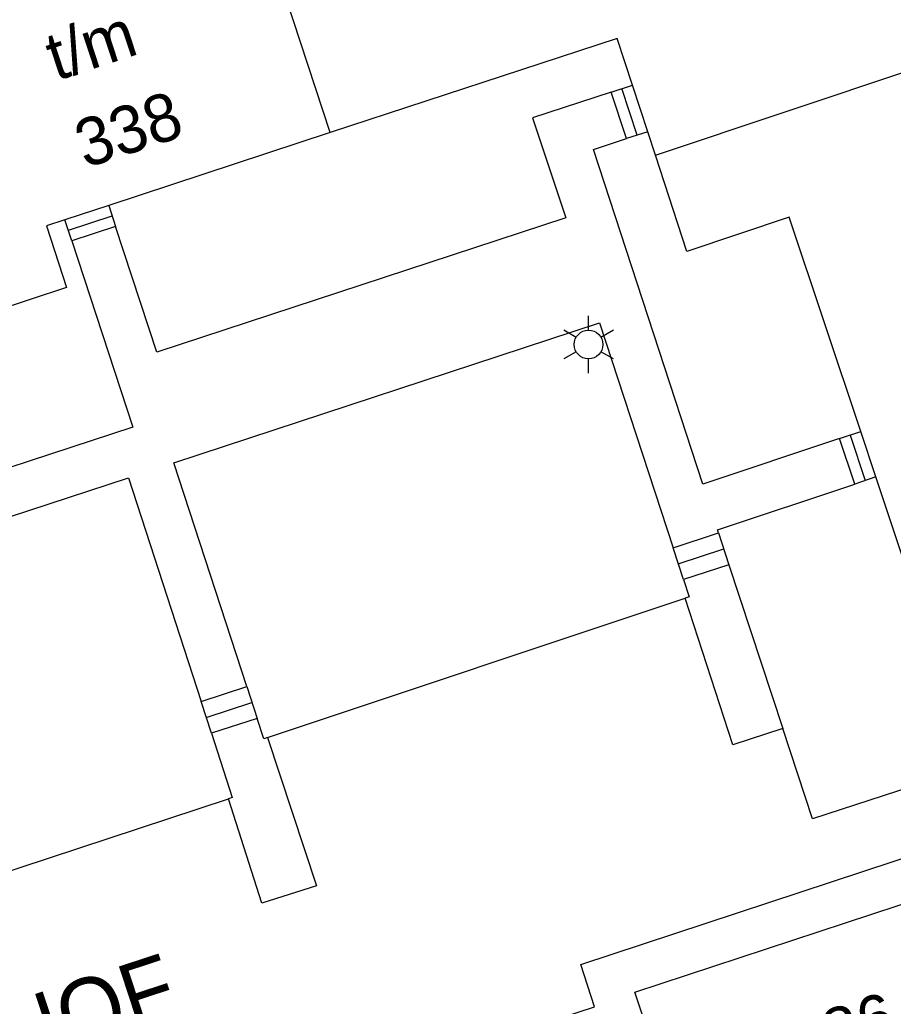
# Model space of a CAD drawing. Extents: x 122462 to 123306, y 485548 to 486417.
# Drawn here: x 122777.58 to 122805.01, y 486111.75 to 486142.72 of the extents above; entities that cross this region are included whole.
import ezdxf

# ---------------------------------------------------------------- set-up
doc = ezdxf.new("R2010")
doc.units = 0
for name, color, linetype in [('Level 1', 7, 'Continuous'), ('Level 17', 7, 'Continuous'), ('Level 31', 7, 'Continuous'), ('Level 33', 7, 'Continuous'), ('Level 4', 7, 'Continuous'), ('Level 50', 7, 'Continuous'), ('Level 58', 7, 'Continuous'), ('Level 59', 7, 'Continuous')]:
    doc.layers.add(name, color=color, linetype=linetype)

msp = doc.modelspace()

# ---------------------------------------------------------------- linework, layer by layer
at = {"layer": 'Level 1'}
for p, q in [((122797.301, 486139.206), (122796.821, 486140.67)), ((122787.335, 486139.177), (122780.376, 486136.895)), ((122797.541, 486138.474), (122797.301, 486139.206)), ((122780.376, 486136.895), (122779.002, 486136.444)), ((122804.466, 486128.366), (122803.991, 486129.791))]:
    msp.add_line(p, q, dxfattribs=at)
for points in [[(122796.821, 486140.67), (122796.342, 486142.131), (122787.335, 486139.177)], [(122803.991, 486129.791), (122801.746, 486136.522), (122798.533, 486135.45), (122797.541, 486138.474)], [(122779.002, 486136.444), (122778.419, 486136.253), (122779.056, 486134.313), (122775.619, 486133.186)], [(122814.891, 486126.869), (122815.67, 486124.529), (122806.739, 486121.552), (122804.466, 486128.366)], [(122797.378, 486110.742), (122796.9, 486112.191), (122807.647, 486115.728), (122808.17, 486114.142), (122810.476, 486114.9), (122809.951, 486116.489), (122818.297, 486119.226)]]:
    msp.add_lwpolyline(points, dxfattribs=at)
at = {"layer": 'Level 17'}
for p, q in [((122799.851, 486125.612), (122801.542, 486120.472)), ((122785.363, 486120.185), (122798.475, 486124.562))]:
    msp.add_line(p, q, dxfattribs=at)
for points in [[(122796.156, 486140.452), (122793.688, 486139.642), (122794.73, 486136.508), (122781.888, 486132.283), (122780.595, 486136.229)], [(122803.328, 486129.57), (122799.036, 486128.138), (122795.594, 486138.646), (122796.636, 486138.989)], [(122779.221, 486135.779), (122781.139, 486129.929), (122766.828, 486125.242), (122765.548, 486129.146)], [(122784.711, 486121.783), (122782.419, 486128.811), (122795.784, 486133.204), (122798.097, 486126.142)], [(122755.219, 486110.405), (122752.346, 486118.949), (122780.999, 486128.337), (122783.278, 486121.318)], [(122799.523, 486126.61), (122799.491, 486126.707), (122803.803, 486128.146)], [(122798.424, 486125.144), (122798.601, 486124.604), (122798.475, 486124.562)], [(122801.542, 486120.472), (122799.971, 486119.955), (122798.475, 486124.562)], [(122817.228, 486122.432), (122802.475, 486117.637), (122801.542, 486120.472)], [(122785.363, 486120.185), (122785.244, 486120.145), (122785.036, 486120.784)], [(122647.924, 486072.158), (122651.346, 486073.253), (122652.967, 486073.352), (122655.638, 486071.965), (122657.005, 486072.23), (122676.116, 486078.506), (122677.711, 486079.03), (122678.168, 486077.696), (122713.768, 486089.314), (122724.595, 486088.498), (122776.007, 486105.316), (122795.628, 486111.735), (122795.201, 486113.055), (122817.863, 486120.529)], [(122783.602, 486120.319), (122784.257, 486118.3), (122784.133, 486118.259)], [(122785.363, 486120.185), (122786.9, 486115.533), (122785.184, 486114.985), (122784.133, 486118.259)], [(122758.353, 486109.765), (122772.891, 486114.555), (122784.133, 486118.259)]]:
    msp.add_lwpolyline(points, dxfattribs=at)
at = {"layer": 'Level 31'}
for p, q in [((122796.156, 486140.452), (122796.821, 486140.67)), ((122796.636, 486138.989), (122796.156, 486140.452)), ((122797.301, 486139.206), (122796.636, 486138.989)), ((122780.376, 486136.895), (122780.595, 486136.229)), ((122779.221, 486135.779), (122779.002, 486136.444)), ((122780.595, 486136.229), (122779.221, 486135.779)), ((122803.328, 486129.57), (122803.991, 486129.791)), ((122803.803, 486128.146), (122803.328, 486129.57)), ((122804.466, 486128.366), (122803.803, 486128.146)), ((122798.097, 486126.142), (122799.523, 486126.61)), ((122799.523, 486126.61), (122799.851, 486125.612)), ((122798.424, 486125.144), (122798.097, 486126.142)), ((122799.851, 486125.612), (122798.424, 486125.144)), ((122783.278, 486121.318), (122784.711, 486121.783)), ((122784.711, 486121.783), (122785.036, 486120.784)), ((122783.602, 486120.319), (122783.278, 486121.318)), ((122785.036, 486120.784), (122783.602, 486120.319))]:
    msp.add_line(p, q, dxfattribs=at)
at = {"layer": 'Level 33'}
for p, q in [((122796.969, 486139.098), (122796.489, 486140.561)), ((122779.111, 486136.112), (122780.485, 486136.563)), ((122803.659, 486129.681), (122804.134, 486128.256)), ((122798.26, 486125.644), (122799.687, 486126.112)), ((122783.439, 486120.819), (122784.873, 486121.284))]:
    msp.add_line(p, q, dxfattribs=at)
at = {"layer": 'Level 4'}
for p, q in [((122787.335, 486139.177), (122785.198, 486145.691)), ((122797.541, 486138.474), (122809.671, 486142.52))]:
    msp.add_line(p, q, dxfattribs=at)
at = {"layer": 'Level 50'}
for p, q in [((122795.443, 486132.975), (122795.443, 486133.425)), ((122795.053, 486132.75), (122794.663, 486132.975)), ((122796.222, 486132.975), (122795.832, 486132.75)), ((122795.053, 486132.3), (122794.663, 486132.075)), ((122796.222, 486132.075), (122795.832, 486132.3)), ((122795.443, 486131.625), (122795.443, 486132.075))]:
    msp.add_line(p, q, dxfattribs=at)
msp.add_circle((122795.443, 486132.525), 0.45, dxfattribs=at)

# ---------------------------------------------------------------- texts
at = {"layer": 'Level 58'}
for s, rotation, p in [('t/m', 18.187, (122778.727, 486140.794)), ('338', 18.187, (122779.636, 486138.051)), ('86 t/m 106', 18.194, (122803.109, 486110.111))]:
    msp.add_text(s, height=1.5, rotation=rotation, dxfattribs=at).set_placement(p)
at = {"layer": 'Level 59'}
msp.add_text('SPINOZAHOF', height=2, rotation=18.174, dxfattribs=at).set_placement((122766.147, 486106.115))

doc.saveas('drawing.dxf')
